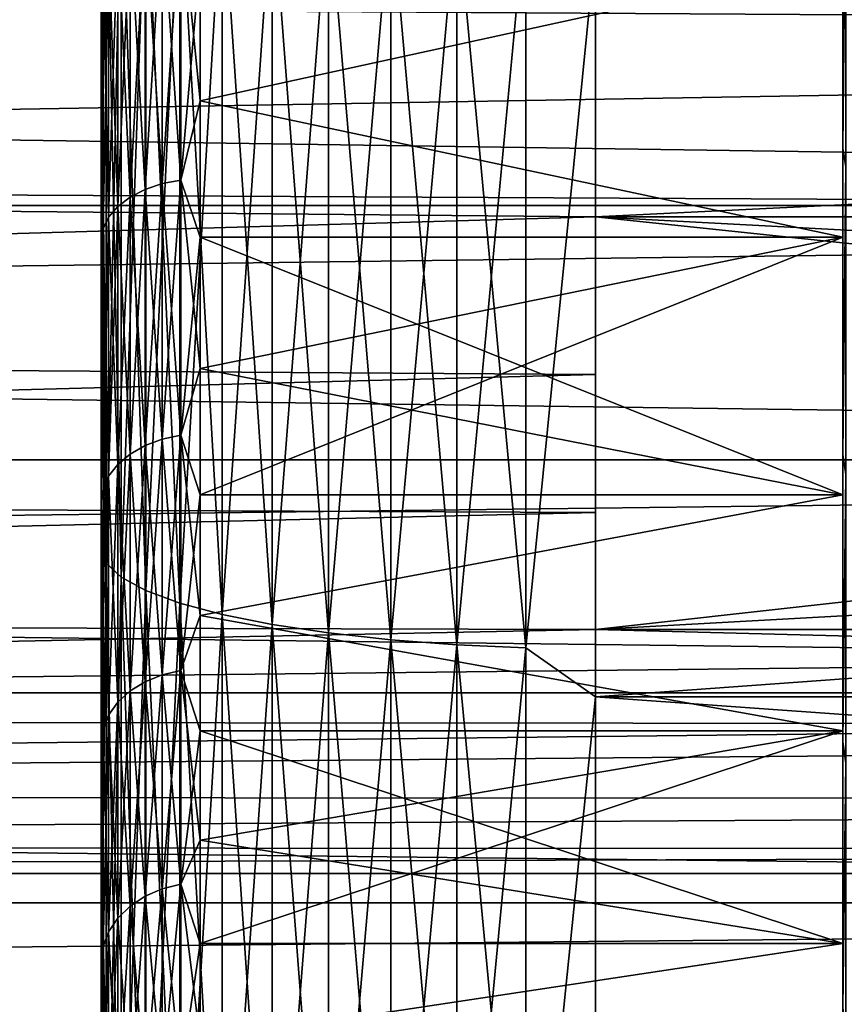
# Model space of a CAD drawing. Header units: metres. Extents: x -17 to 65, y -30 to 30.
# Tile 277 of 413: x 42.8 to 44.5, y -6.8 to -4.8. Entities that reach past the tile are written whole.
import ezdxf

# ---------------------------------------------------------------- set-up
doc = ezdxf.new("R2010")
doc.units = ezdxf.units.M
doc.layers.add('solid_508461', color=7, linetype='CONTINUOUS')

msp = doc.modelspace()

# ---------------------------------------------------------------- linework, layer by layer
at = {"layer": 'solid_508461'}
for points in [[(44.5, -4.373082, 8.094205), (44.5, -5.026773, 7.705292), (44.5, -4.646021, 6.635094)], [(44.505764, -4.406572, 8.142632), (44.5, -5.026773, 7.705292), (44.5, -4.373082, 8.094205)], [(44.5, -5.026778, -7.70529), (44.5, -4.373085, -8.094203), (44.5, -4.646021, -6.635094)], [(44.505764, -4.406572, -8.142632), (44.5, -4.373085, -8.094203), (44.5, -5.026778, -7.70529)], [(51.500004, -4.799431, -4.383544), (51.500004, -4.396969, -4.787135), (35, -4.698118, -4.491951)], [(51.500004, -4.39697, 4.787135), (51.500004, -4.799431, 4.383544), (35, -4.698118, 4.491951)], [(43.010178, -4.412956, 28.806255), (43, -4.53471, 28.643259), (43, -5.282928, 28.514744)], [(43.010178, -5.866305, 28.545771), (43.010178, -4.412956, 28.806255), (43, -5.282928, 28.514744)], [(43.010178, -4.412956, -28.806255), (43.010178, -5.866305, -28.545771), (43, -4.534701, -28.643259)], [(43.040546, -4.434088, 28.944201), (43.010178, -4.412956, 28.806255), (43.010178, -5.866305, 28.545771)], [(43.040546, -5.894397, -28.682468), (43.010178, -5.866305, -28.545771), (43.010178, -4.412956, -28.806255)], [(43.040546, -4.434088, -28.944201), (43.040546, -5.894397, -28.682468), (43.010178, -4.412956, -28.806255)], [(44.505764, -4.406572, -8.142632), (44.5, -5.026778, -7.70529), (44.505764, -5.063934, -7.750928)], [(44.505764, -5.063934, 7.750928), (44.5, -5.026773, 7.705292), (44.505764, -4.406572, 8.142632)], [(43.040546, -5.894397, 28.682468), (43.040546, -4.434088, 28.944201), (43.010178, -5.866305, 28.545771)], [(43.090488, -4.45435, 29.076464), (43.040546, -4.434088, 28.944201), (43.040546, -5.894397, 28.682468)], [(43.090488, -5.921332, -28.813534), (43.040546, -5.894397, -28.682468), (43.040546, -4.434088, -28.944201)], [(43.090488, -4.45435, -29.076464), (43.090488, -5.921332, -28.813534), (43.040546, -4.434088, -28.944201)], [(43.090488, -5.921332, 28.813534), (43.090488, -4.45435, 29.076464), (43.040546, -5.894397, 28.682468)], [(43.158978, -4.473328, 29.200344), (43.090488, -4.45435, 29.076464), (43.090488, -5.921332, 28.813534)], [(43.158978, -5.94656, -28.936295), (43.090488, -5.921332, -28.813534), (43.090488, -4.45435, -29.076464)], [(43.158978, -4.473328, -29.200344), (43.158978, -5.94656, -28.936295), (43.090488, -4.45435, -29.076464)], [(43.158978, -5.94656, 28.936295), (43.158978, -4.473328, 29.200344), (43.090488, -5.921332, 28.813534)], [(43.244625, -4.490635, 29.313316), (43.158978, -4.473328, 29.200344), (43.158978, -5.94656, 28.936295)], [(43.244625, -5.969566, -29.048246), (43.158978, -5.94656, -28.936295), (43.158978, -4.473328, -29.200344)], [(43.244625, -4.490635, -29.313316), (43.244625, -5.969566, -29.048246), (43.158978, -4.473328, -29.200344)], [(43.244625, -5.969566, 29.048246), (43.244625, -4.490635, 29.313316), (43.158978, -5.94656, 28.936295)], [(43.34568, -4.505918, 29.413078), (43.244625, -4.490635, 29.313316), (43.244625, -5.969566, 29.048246)], [(43.34568, -5.989882, -29.147106), (43.244625, -5.969566, -29.048246), (43.244625, -4.490635, -29.313316)], [(43.34568, -4.505918, -29.413078), (43.34568, -5.989882, -29.147106), (43.244625, -4.490635, -29.313316)], [(43.34568, -5.989882, 29.147106), (43.34568, -4.505918, 29.413078), (43.244625, -5.969566, 29.048246)], [(43.460079, -4.518865, 29.497591), (43.34568, -4.505918, 29.413078), (43.34568, -5.989882, 29.147106)], [(43.460079, -6.007093, -29.230854), (43.34568, -5.989882, -29.147106), (43.34568, -4.505918, -29.413078)], [(43.460079, -4.518865, -29.497591), (43.460079, -6.007093, -29.230854), (43.34568, -4.505918, -29.413078)], [(43.460079, -6.007093, 29.230854), (43.460079, -4.518865, 29.497591), (43.34568, -5.989882, 29.147106)], [(43.585495, -4.529212, 29.565134), (43.460079, -4.518865, 29.497591), (43.460079, -6.007093, 29.230854)], [(43.585495, -6.020848, -29.297787), (43.460079, -6.007093, -29.230854), (43.460079, -4.518865, -29.497591)], [(43.585495, -4.529212, -29.565134), (43.585495, -6.020848, -29.297787), (43.460079, -4.518865, -29.497591)], [(43, -4.642326, -6.880318), (43, -4.534701, -28.643259), (43, -5.28292, -28.514746)], [(43.010178, -5.866305, -28.545771), (43, -5.28292, -28.514746), (43, -4.534701, -28.643259)], [(43, -5.20964, 6.461394), (43, -5.282928, 28.514744), (43, -4.53471, 28.643259)], [(43, -4.642323, 6.88032), (43, -5.20964, 6.461394), (43, -4.53471, 28.643259)], [(43.123428, -4.544329, 6.723554), (43.16098, -4.537948, 6.714112), (43.16098, -5.090996, 6.305079)], [(43.123428, -5.098155, -6.313946), (43.16098, -5.090996, -6.305079), (43.16098, -4.537948, -6.714112)], [(43.123428, -4.544329, -6.723554), (43.123428, -5.098155, -6.313946), (43.16098, -4.537948, -6.714112)], [(43.16098, -4.537948, 6.714112), (43.200001, -4.645968, 6.635132), (43.200001, -4.930967, 6.426163)], [(43.16098, -5.090996, 6.305079), (43.16098, -4.537948, 6.714112), (43.200001, -4.930967, 6.426163)], [(43.16098, -4.537948, -6.714112), (43.16098, -5.090996, -6.305079), (43.200001, -4.645969, -6.635132)], [(43.585495, -6.020848, 29.297787), (43.585495, -4.529212, 29.565134), (43.460079, -6.007093, 29.230854)], [(43.719364, -4.536748, 29.614326), (43.585495, -4.529212, 29.565134), (43.585495, -6.020848, 29.297787)], [(43.719364, -6.030866, -29.346535), (43.585495, -6.020848, -29.297787), (43.585495, -4.529212, -29.565134)], [(43.719364, -4.536748, -29.614326), (43.719364, -6.030866, -29.346535), (43.585495, -4.529212, -29.565134)], [(43.719364, -6.030866, 29.346535), (43.719364, -4.536748, 29.614326), (43.585495, -6.020848, 29.297787)], [(43.858959, -4.541319, 29.644169), (43.719364, -4.536748, 29.614326), (43.719364, -6.030866, 29.346535)], [(43.858959, -6.036943, -29.376106), (43.719364, -6.030866, -29.346535), (43.719364, -4.536748, -29.614326)], [(43.858959, -4.541319, -29.644169), (43.858959, -6.036943, -29.376106), (43.719364, -4.536748, -29.614326)], [(43.058495, -4.568645, 6.75953), (43.088821, -4.554695, 6.73889), (43.088821, -5.109784, 6.328348)], [(43.058495, -5.125434, -6.347731), (43.088821, -5.109784, -6.328348), (43.088821, -4.554695, -6.73889)], [(43.058495, -4.568645, -6.75953), (43.058495, -5.125434, -6.347731), (43.088821, -4.554695, -6.73889)], [(43.088821, -4.554695, 6.73889), (43.123428, -4.544329, 6.723554), (43.123428, -5.098155, 6.313946)], [(43.088821, -5.109784, -6.328348), (43.123428, -5.098155, -6.313946), (43.123428, -4.544329, -6.723554)], [(43.088821, -4.554695, -6.73889), (43.088821, -5.109784, -6.328348), (43.123428, -4.544329, -6.723554)], [(43.088821, -5.109784, 6.328348), (43.088821, -4.554695, 6.73889), (43.123428, -5.098155, 6.313946)], [(43.123428, -5.098155, 6.313946), (43.123428, -4.544329, 6.723554), (43.16098, -5.090996, 6.305079)], [(43.858959, -6.036943, 29.376106), (43.858959, -4.541319, 29.644169), (43.719364, -6.030866, 29.346535)], [(43.858959, -4.541319, -29.644169), (44, -4.616718, -29.642637), (43.858959, -6.036943, -29.376106)], [(43.858959, -6.036943, 29.376106), (44, -4.616718, 29.642637), (43.858959, -4.541319, 29.644169)], [(43.033619, -4.585643, 6.784679), (43.058495, -4.568645, 6.75953), (43.058495, -5.125434, 6.347731)], [(43.033619, -5.144504, -6.371348), (43.058495, -5.125434, -6.347731), (43.058495, -4.568645, -6.75953)], [(43.033619, -4.585643, -6.784679), (43.033619, -5.144504, -6.371348), (43.058495, -4.568645, -6.75953)], [(43.058495, -5.125434, 6.347731), (43.058495, -4.568645, 6.75953), (43.088821, -5.109784, 6.328348)], [(52, -4.588636, 6.553198), (13.5, -4.588628, 6.553205), (13.5, -5.142282, 6.128369)], [(52, -5.142322, -6.128341), (13.5, -5.142282, -6.128369), (13.5, -4.588628, -6.553205)], [(52, -4.588636, -6.553198), (52, -5.142322, -6.128341), (13.5, -4.588628, -6.553205)], [(52, -5.142322, 6.128341), (52, -4.588636, 6.553198), (13.5, -5.142282, 6.128369)], [(43.015148, -4.605034, 6.813369), (43.033619, -4.585643, 6.784679), (43.033619, -5.144504, 6.371348)], [(43.015148, -5.166258, -6.39829), (43.033619, -5.144504, -6.371348), (43.033619, -4.585643, -6.784679)], [(43.015148, -4.605034, -6.813369), (43.015148, -5.166258, -6.39829), (43.033619, -4.585643, -6.784679)], [(43.033619, -5.144504, 6.371348), (43.033619, -4.585643, 6.784679), (43.058495, -5.125434, 6.347731)], [(43.003796, -4.626071, 6.844495), (43.015148, -4.605034, 6.813369), (43.015148, -5.166258, 6.39829)], [(43.003796, -5.189859, -6.427519), (43.015148, -5.166258, -6.39829), (43.015148, -4.605034, -6.813369)], [(43.003796, -4.626071, -6.844495), (43.003796, -5.189859, -6.427519), (43.015148, -4.605034, -6.813369)], [(43.015148, -5.166258, 6.39829), (43.015148, -4.605034, 6.813369), (43.033619, -5.144504, 6.371348)], [(43.858959, -6.036943, -29.376106), (44, -4.616718, -29.642637), (44, -6.136563, -29.365671)], [(43.858959, -6.036943, 29.376106), (44, -6.136563, 29.365671), (44, -4.616718, 29.642637)], [(44, -4.616718, -29.642637), (65, -4.616772, -29.642624), (65, -6.136523, -29.365679)], [(44, -6.136563, -29.365671), (44, -4.616718, -29.642637), (65, -6.136523, -29.365679)], [(44, -4.616718, 29.642637), (44, -6.136563, 29.365671), (65, -4.616772, 29.642624)], [(44, -6.136563, 29.365671), (65, -6.136523, 29.365679), (65, -4.616772, 29.642624)], [(43.003796, -4.626071, -6.844495), (43, -4.642326, -6.880318), (43, -5.209643, -6.461391)], [(43.003796, -4.626071, -6.844495), (43, -5.209643, -6.461391), (43.003796, -5.189859, -6.427519)], [(43.003796, -4.626071, 6.844495), (43, -5.20964, 6.461394), (43, -4.642323, 6.88032)], [(43.003796, -5.189859, 6.427519), (43, -5.20964, 6.461394), (43.003796, -4.626071, 6.844495)], [(43.003796, -5.189859, 6.427519), (43.003796, -4.626071, 6.844495), (43.015148, -5.166258, 6.39829)], [(43, -5.209643, -6.461391), (43, -4.642326, -6.880318), (43, -5.28292, -28.514746)], [(43.16098, -5.090996, -6.305079), (43.200001, -4.930967, -6.426163), (43.200001, -4.645969, -6.635132)], [(43.200001, -4.930967, 6.426163), (43.200001, -4.645968, 6.635132), (44.5, -4.646021, 6.635094)], [(43.200001, -4.645969, -6.635132), (43.200001, -4.930967, -6.426163), (44.5, -4.646021, -6.635094)], [(43.200001, -4.930967, -6.426163), (44.5, -5.206518, -6.205014), (44.5, -4.646021, -6.635094)], [(43.200001, -4.930967, 6.426163), (44.5, -4.646021, 6.635094), (44.5, -5.206518, 6.205014)], [(44.5, -5.026778, -7.70529), (44.5, -4.646021, -6.635094), (44.5, -5.206518, -6.205014)], [(44.5, -5.026773, 7.705292), (44.5, -5.206518, 6.205014), (44.5, -4.646021, 6.635094)], [(51.500004, -4.799431, -4.383544), (35, -4.698118, -4.491951), (35, -5.081998, -4.052567)], [(51.500004, -4.799431, 4.383544), (35, -5.081998, 4.052567), (35, -4.698118, 4.491951)], [(44, -5.165063, -3.946152), (51.500004, -4.799431, -4.383544), (35, -5.081998, -4.052567)], [(51.500004, -4.799431, 4.383544), (51.500004, -5.165063, 3.946152), (35, -5.081998, 4.052567)], [(44, -5.165063, -3.946152), (51.500004, -5.165063, -3.946152), (51.500004, -4.799431, -4.383544)], [(43.16098, -5.090996, 6.305079), (43.200001, -4.930967, 6.426163), (43.200001, -5.206579, 6.20496)], [(43.16098, -5.090996, -6.305079), (43.200001, -5.206579, -6.20496), (43.200001, -4.930967, -6.426163)], [(43.200001, -4.930967, -6.426163), (43.200001, -5.206579, -6.20496), (44.5, -5.206518, -6.205014)], [(43.200001, -5.206579, 6.20496), (43.200001, -4.930967, 6.426163), (44.5, -5.206518, 6.205014)], [(44.5, -5.026773, 7.705292), (44.5, -5.64643, 7.263455), (44.5, -5.206518, 6.205014)], [(44.505764, -5.063934, 7.750928), (44.5, -5.64643, 7.263455), (44.5, -5.026773, 7.705292)], [(44.5, -5.646435, -7.263451), (44.5, -5.026778, -7.70529), (44.5, -5.206518, -6.205014)], [(44.505764, -5.063934, -7.750928), (44.5, -5.026778, -7.70529), (44.5, -5.646435, -7.263451)], [(44.505764, -5.063934, -7.750928), (44.5, -5.646435, -7.263451), (44.505764, -5.686705, -7.306279)], [(44.505764, -5.686705, 7.306279), (44.5, -5.64643, 7.263455), (44.505764, -5.063934, 7.750928)], [(44, -5.165063, -3.946152), (35, -5.081998, -4.052567), (35, -5.424651, -3.580933)], [(44, -5.165063, 3.946152), (35, -5.424651, 3.580933), (35, -5.081998, 4.052567)], [(51.500004, -5.165063, 3.946152), (44, -5.165063, 3.946152), (35, -5.081998, 4.052567)], [(43.088821, -5.109784, 6.328348), (43.123428, -5.098155, 6.313946), (43.123428, -5.615249, 5.858846)], [(43.088821, -5.628057, -5.87221), (43.123428, -5.615249, -5.858846), (43.123428, -5.098155, -6.313946)], [(43.088821, -5.109784, -6.328348), (43.088821, -5.628057, -5.87221), (43.123428, -5.098155, -6.313946)], [(43.123428, -5.098155, 6.313946), (43.16098, -5.090996, 6.305079), (43.16098, -5.607364, 5.850619)], [(43.123428, -5.615249, -5.858846), (43.16098, -5.607364, -5.850619), (43.16098, -5.090996, -6.305079)], [(43.123428, -5.098155, -6.313946), (43.123428, -5.615249, -5.858846), (43.16098, -5.090996, -6.305079)], [(43.123428, -5.615249, 5.858846), (43.123428, -5.098155, 6.313946), (43.16098, -5.607364, 5.850619)], [(43.16098, -5.090996, 6.305079), (43.200001, -5.206579, 6.20496), (43.200001, -5.47228, 5.971947)], [(43.16098, -5.607364, 5.850619), (43.16098, -5.090996, 6.305079), (43.200001, -5.47228, 5.971947)], [(43.16098, -5.090996, -6.305079), (43.16098, -5.607364, -5.850619), (43.200001, -5.206579, -6.20496)], [(43.058495, -5.125434, 6.347731), (43.088821, -5.109784, 6.328348), (43.088821, -5.628057, 5.87221)], [(43.058495, -5.645295, -5.890196), (43.088821, -5.628057, -5.87221), (43.088821, -5.109784, -6.328348)], [(43.058495, -5.125434, -6.347731), (43.058495, -5.645295, -5.890196), (43.088821, -5.109784, -6.328348)], [(43.088821, -5.628057, 5.87221), (43.088821, -5.109784, 6.328348), (43.123428, -5.615249, 5.858846)], [(43.033619, -5.144504, 6.371348), (43.058495, -5.125434, 6.347731), (43.058495, -5.645295, 5.890196)], [(43.033619, -5.666299, -5.91211), (43.058495, -5.645295, -5.890196), (43.058495, -5.125434, -6.347731)], [(43.033619, -5.144504, -6.371348), (43.033619, -5.666299, -5.91211), (43.058495, -5.125434, -6.347731)], [(43.058495, -5.645295, 5.890196), (43.058495, -5.125434, 6.347731), (43.088821, -5.628057, 5.87221)], [(52, -5.142322, 6.128341), (13.5, -5.142282, 6.128369), (13.5, -5.656874, 5.656833)], [(52, -5.656885, -5.656818), (13.5, -5.656874, -5.656833), (13.5, -5.142282, -6.128369)], [(52, -5.142322, -6.128341), (52, -5.656885, -5.656818), (13.5, -5.142282, -6.128369)], [(52, -5.656885, 5.656818), (52, -5.142322, 6.128341), (13.5, -5.656874, 5.656833)], [(43.015148, -5.166258, 6.39829), (43.033619, -5.144504, 6.371348), (43.033619, -5.666299, 5.91211)], [(43.015148, -5.690259, -5.93711), (43.033619, -5.666299, -5.91211), (43.033619, -5.144504, -6.371348)], [(43.015148, -5.166258, -6.39829), (43.015148, -5.690259, -5.93711), (43.033619, -5.144504, -6.371348)], [(43.033619, -5.666299, 5.91211), (43.033619, -5.144504, 6.371348), (43.058495, -5.645295, 5.890196)], [(44, -5.484465, -3.488641), (44, -5.165063, -3.946152), (35, -5.424651, -3.580933)], [(44, -5.165063, 3.946152), (44, -5.484465, 3.488641), (35, -5.424651, 3.580933)], [(43.003796, -5.189859, 6.427519), (43.015148, -5.166258, 6.39829), (43.015148, -5.690259, 5.93711)], [(43.003796, -5.716254, -5.964233), (43.015148, -5.690259, -5.93711), (43.015148, -5.166258, -6.39829)], [(43.003796, -5.189859, -6.427519), (43.003796, -5.716254, -5.964233), (43.015148, -5.166258, -6.39829)], [(43.015148, -5.690259, 5.93711), (43.015148, -5.166258, 6.39829), (43.033619, -5.666299, 5.91211)], [(51.695812, -5.573995, -3.710056), (51.500004, -5.165063, -3.946152), (44, -5.165063, -3.946152)], [(44, -6, -3.464102), (44, -5.165063, -3.946152), (44, -5.484465, -3.488641)], [(51.695812, -5.573995, -3.710056), (44, -5.165063, -3.946152), (51.928207, -6, -3.464102)], [(44, -6, -3.464102), (51.928207, -6, -3.464102), (44, -5.165063, -3.946152)], [(44, -6, 3.464102), (44, -5.484465, 3.488641), (44, -5.165063, 3.946152)], [(44, -6, 3.464102), (44, -5.165063, 3.946152), (51.500004, -5.165063, 3.946152)], [(44, -6, 3.464102), (51.500004, -5.165063, 3.946152), (51.696056, -5.574466, 3.709784)], [(43.003796, -5.189859, -6.427519), (43, -5.209643, -6.461391), (43, -5.739317, -5.995852)], [(43.003796, -5.189859, -6.427519), (43, -5.739317, -5.995852), (43.003796, -5.716254, -5.964233)], [(43.003796, -5.189859, 6.427519), (43, -5.739313, 5.995855), (43, -5.20964, 6.461394)], [(43.003796, -5.716254, 5.964233), (43, -5.739313, 5.995855), (43.003796, -5.189859, 6.427519)], [(43.003796, -5.716254, 5.964233), (43.003796, -5.189859, 6.427519), (43.015148, -5.690259, 5.93711)], [(43, -5.20964, 6.461394), (43, -5.739313, 5.995855), (43, -5.282928, 28.514744)], [(43, -5.739317, -5.995852), (43, -5.209643, -6.461391), (43, -5.28292, -28.514746)], [(43.16098, -5.607364, -5.850619), (43.200001, -5.47228, -5.971947), (43.200001, -5.206579, -6.20496)], [(43.200001, -5.727564, -5.727566), (44.5, -5.727618, -5.727513), (44.5, -5.206518, -6.205014)], [(43.200001, -5.47228, -5.971947), (43.200001, -5.727564, -5.727566), (44.5, -5.206518, -6.205014)], [(43.200001, -5.206579, -6.20496), (43.200001, -5.47228, -5.971947), (44.5, -5.206518, -6.205014)], [(43.200001, -5.206579, 6.20496), (44.5, -5.206518, 6.205014), (44.5, -5.727618, 5.727513)], [(43.200001, -5.47228, 5.971947), (43.200001, -5.206579, 6.20496), (44.5, -5.727618, 5.727513)], [(44.5, -5.646435, -7.263451), (44.5, -5.206518, -6.205014), (44.5, -5.727618, -5.727513)], [(44.5, -5.64643, 7.263455), (44.5, -5.727618, 5.727513), (44.5, -5.206518, 6.205014)], [(43, -5.739317, -5.995852), (43, -5.28292, -28.514746), (43, -6.027556, -28.36668)], [(43.010178, -5.866305, -28.545771), (43, -6.027556, -28.36668), (43, -5.28292, -28.514746)], [(43, -5.739313, 5.995855), (43, -6.027565, 28.366678), (43, -5.282928, 28.514744)], [(43.010178, -5.866305, 28.545771), (43, -5.282928, 28.514744), (43, -6.027565, 28.366678)], [(44, -5.484465, -3.488641), (35, -5.424651, -3.580933), (35, -5.723945, -3.080003)], [(44, -5.484465, 3.488641), (35, -5.723945, 3.080003), (35, -5.424651, 3.580933)], [(43.16098, -5.607364, 5.850619), (43.200001, -5.47228, 5.971947), (43.200001, -5.727564, 5.727566)], [(43.16098, -5.607364, -5.850619), (43.200001, -5.727564, -5.727566), (43.200001, -5.47228, -5.971947)], [(43.200001, -5.727564, 5.727566), (43.200001, -5.47228, 5.971947), (44.5, -5.727618, 5.727513)], [(44, -5.763484, -3.005366), (44, -5.484465, -3.488641), (35, -5.723945, -3.080003)], [(44, -5.484465, 3.488641), (44, -5.763484, 3.005366), (35, -5.723945, 3.080003)], [(44, -6, -3.464102), (44, -5.484465, -3.488641), (44, -5.763484, -3.005366)], [(44, -6, 3.464102), (44, -5.763484, 3.005366), (44, -5.484465, 3.488641)], [(44, -6, 3.464102), (51.696056, -5.574466, 3.709784), (51.928207, -6, 3.464102)], [(43.088821, -5.628057, 5.87221), (43.123428, -5.615249, 5.858846), (43.123428, -6.091885, 5.361533)], [(43.088821, -6.105781, -5.373763), (43.123428, -6.091885, -5.361533), (43.123428, -5.615249, -5.858846)], [(43.088821, -5.628057, -5.87221), (43.088821, -6.105781, -5.373763), (43.123428, -5.615249, -5.858846)], [(43.123428, -5.615249, 5.858846), (43.16098, -5.607364, 5.850619), (43.16098, -6.083331, 5.354004)], [(43.123428, -6.091885, -5.361533), (43.16098, -6.083331, -5.354004), (43.16098, -5.607364, -5.850619)], [(43.123428, -5.615249, -5.858846), (43.123428, -6.091885, -5.361533), (43.16098, -5.607364, -5.850619)], [(43.123428, -6.091885, 5.361533), (43.123428, -5.615249, 5.858846), (43.16098, -6.083331, 5.354004)], [(43.16098, -5.607364, 5.850619), (43.200001, -5.727564, 5.727566), (43.200001, -5.971946, 5.472281)], [(43.16098, -6.083331, 5.354004), (43.16098, -5.607364, 5.850619), (43.200001, -5.971946, 5.472281)], [(43.16098, -5.607364, -5.850619), (43.16098, -6.083331, -5.354004), (43.200001, -5.727564, -5.727566)], [(43.058495, -5.645295, 5.890196), (43.088821, -5.628057, 5.87221), (43.088821, -6.105781, 5.373763)], [(43.058495, -6.124482, -5.390222), (43.088821, -6.105781, -5.373763), (43.088821, -5.628057, -5.87221)], [(43.058495, -5.645295, -5.890196), (43.058495, -6.124482, -5.390222), (43.088821, -5.628057, -5.87221)], [(43.088821, -6.105781, 5.373763), (43.088821, -5.628057, 5.87221), (43.123428, -6.091885, 5.361533)], [(43.033619, -5.666299, 5.91211), (43.058495, -5.645295, 5.890196), (43.058495, -6.124482, 5.390222)], [(43.033619, -6.147268, -5.410276), (43.058495, -6.124482, -5.390222), (43.058495, -5.645295, -5.890196)], [(43.033619, -5.666299, -5.91211), (43.033619, -6.147268, -5.410276), (43.058495, -5.645295, -5.890196)], [(43.058495, -6.124482, 5.390222), (43.058495, -5.645295, 5.890196), (43.088821, -6.105781, 5.373763)], [(44.5, -5.64643, 7.263455), (44.5, -6.227385, 6.771978), (44.5, -5.727618, 5.727513)], [(44.505764, -5.686705, 7.306279), (44.5, -6.227385, 6.771978), (44.5, -5.64643, 7.263455)], [(44.5, -5.646435, -7.263451), (44.5, -5.727618, -5.727513), (44.5, -6.204916, -5.206633)], [(44.5, -6.227389, -6.771974), (44.5, -5.646435, -7.263451), (44.5, -6.204916, -5.206633)], [(44.505764, -5.686705, -7.306279), (44.5, -5.646435, -7.263451), (44.5, -6.227389, -6.771974)], [(52, -5.656885, 5.656818), (13.5, -5.656874, 5.656833), (13.5, -6.128336, 5.142323)], [(52, -6.128373, -5.142281), (13.5, -6.128336, -5.142323), (13.5, -5.656874, -5.656833)], [(52, -5.656885, -5.656818), (52, -6.128373, -5.142281), (13.5, -5.656874, -5.656833)], [(52, -6.128373, 5.142281), (52, -5.656885, 5.656818), (13.5, -6.128336, 5.142323)], [(43.015148, -5.690259, 5.93711), (43.033619, -5.666299, 5.91211), (43.033619, -6.147268, 5.410276)], [(43.015148, -6.173263, -5.433154), (43.033619, -6.147268, -5.410276), (43.033619, -5.666299, -5.91211)], [(43.015148, -5.690259, -5.93711), (43.015148, -6.173263, -5.433154), (43.033619, -5.666299, -5.91211)], [(43.033619, -6.147268, 5.410276), (43.033619, -5.666299, 5.91211), (43.058495, -6.124482, 5.390222)], [(43.003796, -5.716254, 5.964233), (43.015148, -5.690259, 5.93711), (43.015148, -6.173263, 5.433154)], [(43.003796, -6.201464, -5.457974), (43.015148, -6.173263, -5.433154), (43.015148, -5.690259, -5.93711)], [(43.003796, -5.716254, -5.964233), (43.003796, -6.201464, -5.457974), (43.015148, -5.690259, -5.93711)], [(43.015148, -6.173263, 5.433154), (43.015148, -5.690259, 5.93711), (43.033619, -6.147268, 5.410276)], [(44.505764, -5.686705, -7.306279), (44.5, -6.227389, -6.771974), (44.505764, -6.27063, -6.81172)], [(44.505764, -6.27063, 6.81172), (44.5, -6.227385, 6.771978), (44.505764, -5.686705, 7.306279)], [(43.003796, -5.716254, -5.964233), (43, -5.739317, -5.995852), (43, -6.22751, -5.487083)], [(43.003796, -5.716254, -5.964233), (43, -6.22751, -5.487083), (43.003796, -6.201464, -5.457974)], [(43.003796, -5.716254, 5.964233), (43, -6.227508, 5.487087), (43, -5.739313, 5.995855)], [(43.003796, -6.201464, 5.457974), (43, -6.227508, 5.487087), (43.003796, -5.716254, 5.964233)], [(43.003796, -6.201464, 5.457974), (43.003796, -5.716254, 5.964233), (43.015148, -6.173263, 5.433154)], [(44, -5.763484, -3.005366), (35, -5.723945, -3.080003), (35, -5.97686, -2.554819)], [(44, -5.763484, 3.005366), (35, -5.97686, 2.554819), (35, -5.723945, 3.080003)], [(43.16098, -6.083331, -5.354004), (43.200001, -5.971946, -5.472281), (43.200001, -5.727564, -5.727566)], [(43.200001, -5.727564, -5.727566), (43.200001, -5.971946, -5.472281), (44.5, -5.727618, -5.727513)], [(43.200001, -5.971946, 5.472281), (43.200001, -5.727564, 5.727566), (44.5, -5.727618, 5.727513)], [(43.200001, -5.971946, -5.472281), (44.5, -6.204916, -5.206633), (44.5, -5.727618, -5.727513)], [(43.200001, -5.971946, 5.472281), (44.5, -5.727618, 5.727513), (44.5, -6.204916, 5.206633)], [(44.5, -6.227385, 6.771978), (44.5, -6.204916, 5.206633), (44.5, -5.727618, 5.727513)], [(43, -5.739313, 5.995855), (43, -6.227508, 5.487087), (43, -6.027565, 28.366678)], [(43, -6.22751, -5.487083), (43, -5.739317, -5.995852), (43, -6.027556, -28.36668)], [(44, -6, -2.5), (44, -5.763484, -3.005366), (35, -5.97686, -2.554819)], [(44, -5.763484, 3.005366), (44, -6, 2.5), (35, -5.97686, 2.554819)], [(44, -6, -3.464102), (44, -5.763484, -3.005366), (44, -6, -2.5)], [(44, -6, 3.464102), (44, -6, 2.5), (44, -5.763484, 3.005366)], [(43.010178, -5.866305, 28.545771), (43, -6.027565, 28.366678), (43, -6.768013, 28.199183)], [(43.010178, -7.304595, 28.212008), (43.010178, -5.866305, 28.545771), (43, -6.768013, 28.199183)], [(43.010178, -5.866305, -28.545771), (43.010178, -7.304595, -28.212008), (43, -6.027556, -28.36668)], [(43.040546, -5.894397, 28.682468), (43.010178, -5.866305, 28.545771), (43.010178, -7.304595, 28.212008)], [(43.040546, -7.339575, -28.347109), (43.010178, -7.304595, -28.212008), (43.010178, -5.866305, -28.545771)], [(43.040546, -5.894397, -28.682468), (43.040546, -7.339575, -28.347109), (43.010178, -5.866305, -28.545771)], [(43.040546, -7.339575, 28.347109), (43.040546, -5.894397, 28.682468), (43.010178, -7.304595, 28.212008)], [(43.090488, -5.921332, 28.813534), (43.040546, -5.894397, 28.682468), (43.040546, -7.339575, 28.347109)], [(43.090488, -7.373113, -28.476643), (43.040546, -7.339575, -28.347109), (43.040546, -5.894397, -28.682468)], [(43.090488, -5.921332, -28.813534), (43.090488, -7.373113, -28.476643), (43.040546, -5.894397, -28.682468)], [(43.090488, -7.373113, 28.476643), (43.090488, -5.921332, 28.813534), (43.040546, -7.339575, 28.347109)], [(43.158978, -5.94656, 28.936295), (43.090488, -5.921332, 28.813534), (43.090488, -7.373113, 28.476643)], [(43.158978, -7.404527, -28.597967), (43.090488, -7.373113, -28.476643), (43.090488, -5.921332, -28.813534)], [(43.158978, -5.94656, -28.936295), (43.158978, -7.404527, -28.597967), (43.090488, -5.921332, -28.813534)], [(43.158978, -7.404527, 28.597967), (43.158978, -5.94656, 28.936295), (43.090488, -7.373113, 28.476643)], [(43.244625, -5.969566, 29.048246), (43.158978, -5.94656, 28.936295), (43.158978, -7.404527, 28.597967)], [(43.244625, -7.433174, -28.708611), (43.158978, -7.404527, -28.597967), (43.158978, -5.94656, -28.936295)], [(43.244625, -5.969566, -29.048246), (43.244625, -7.433174, -28.708611), (43.158978, -5.94656, -28.936295)], [(43.244625, -7.433174, 28.708611), (43.244625, -5.969566, 29.048246), (43.158978, -7.404527, 28.597967)], [(43.16098, -6.083331, 5.354004), (43.200001, -5.971946, 5.472281), (43.200001, -6.204959, 5.20658)], [(43.16098, -6.083331, -5.354004), (43.200001, -6.204959, -5.20658), (43.200001, -5.971946, -5.472281)], [(43.200001, -5.971946, -5.472281), (43.200001, -6.204959, -5.20658), (44.5, -6.204916, -5.206633)], [(43.200001, -6.204959, 5.20658), (43.200001, -5.971946, 5.472281), (44.5, -6.204916, 5.206633)], [(43.34568, -5.989882, 29.147106), (43.244625, -5.969566, 29.048246), (43.244625, -7.433174, 28.708611)], [(43.34568, -7.458471, -28.806313), (43.244625, -7.433174, -28.708611), (43.244625, -5.969566, -29.048246)], [(43.34568, -5.989882, -29.147106), (43.34568, -7.458471, -28.806313), (43.244625, -5.969566, -29.048246)], [(44, -6, -2.5), (35, -5.97686, -2.554819), (35, -6.181903, -2.008491)], [(44, -6, 2.5), (35, -6.181903, 2.008491), (35, -5.97686, 2.554819)], [(43.34568, -7.458471, 28.806313), (43.34568, -5.989882, 29.147106), (43.244625, -7.433174, 28.708611)], [(43.460079, -6.007093, 29.230854), (43.34568, -5.989882, 29.147106), (43.34568, -7.458471, 28.806313)], [(43.460079, -7.479902, -28.889082), (43.34568, -7.458471, -28.806313), (43.34568, -5.989882, -29.147106)], [(43.460079, -6.007093, -29.230854), (43.460079, -7.479902, -28.889082), (43.34568, -5.989882, -29.147106)], [(51.500004, -6, -2.5), (44, -6, -2.5), (35, -6.181903, -2.008491)], [(51.500004, -6.195977, -1.964655), (51.500004, -6, -2.5), (35, -6.181903, -2.008491)], [(44, -6, 2.5), (51.500004, -6.195977, 1.964655), (35, -6.181903, 2.008491)], [(43.460079, -7.479902, 28.889082), (43.460079, -6.007093, 29.230854), (43.34568, -7.458471, 28.806313)], [(43.585495, -6.020848, 29.297787), (43.460079, -6.007093, 29.230854), (43.460079, -7.479902, 28.889082)], [(43.585495, -7.497029, -28.955233), (43.460079, -7.479902, -28.889082), (43.460079, -6.007093, -29.230854)], [(43.585495, -6.020848, -29.297787), (43.585495, -7.497029, -28.955233), (43.460079, -6.007093, -29.230854)], [(44, -6, -3.464102), (44, -6, -2.5), (51.500004, -6, -2.5)], [(44, -6, -3.464102), (51.500004, -6, -2.5), (51.696056, -6, -2.972737)], [(44, -6, 2.5), (51.500004, -6, 2.5), (51.500004, -6.195977, 1.964655)], [(51.695812, -6, 2.972193), (51.500004, -6, 2.5), (44, -6, 2.5)], [(51.695812, -6, 2.972193), (44, -6, 2.5), (51.928207, -6, 3.464102)], [(44, -6, 3.464102), (51.928207, -6, 3.464102), (44, -6, 2.5)], [(44, -6, -3.464102), (51.696056, -6, -2.972737), (51.928207, -6, -3.464102)], [(43, -6.22751, -5.487083), (43, -6.027556, -28.36668), (43, -6.768005, -28.199184)], [(43.010178, -7.304595, -28.212008), (43, -6.768005, -28.199184), (43, -6.027556, -28.36668)], [(43, -6.670694, 4.938809), (43, -6.768013, 28.199183), (43, -6.027565, 28.366678)], [(43, -6.227508, 5.487087), (43, -6.670694, 4.938809), (43, -6.027565, 28.366678)], [(43.585495, -7.497029, 28.955233), (43.585495, -6.020848, 29.297787), (43.460079, -7.479902, 28.889082)], [(43.719364, -6.030866, 29.346535), (43.585495, -6.020848, 29.297787), (43.585495, -7.497029, 28.955233)], [(43.719364, -7.509503, -29.00341), (43.585495, -7.497029, -28.955233), (43.585495, -6.020848, -29.297787)], [(43.719364, -6.030866, -29.346535), (43.719364, -7.509503, -29.00341), (43.585495, -6.020848, -29.297787)], [(43.719364, -7.509503, 29.00341), (43.719364, -6.030866, 29.346535), (43.585495, -7.497029, 28.955233)], [(43.858959, -6.036943, 29.376106), (43.719364, -6.030866, 29.346535), (43.719364, -7.509503, 29.00341)], [(43.858959, -7.51707, -29.032637), (43.719364, -7.509503, -29.00341), (43.719364, -6.030866, -29.346535)], [(43.858959, -6.036943, -29.376106), (43.858959, -7.51707, -29.032637), (43.719364, -6.030866, -29.346535)], [(43.858959, -7.51707, 29.032637), (43.858959, -6.036943, 29.376106), (43.719364, -7.509503, 29.00341)], [(43.858959, -6.036943, -29.376106), (44, -6.136563, -29.365671), (43.858959, -7.51707, -29.032637)], [(43.858959, -7.51707, 29.032637), (44, -6.136563, 29.365671), (43.858959, -6.036943, 29.376106)], [(43.088821, -6.105781, 5.373763), (43.123428, -6.091885, 5.361533), (43.123428, -6.524629, 4.825591)], [(43.088821, -6.539511, -4.836597), (43.123428, -6.524629, -4.825591), (43.123428, -6.091885, -5.361533)], [(43.088821, -6.105781, -5.373763), (43.088821, -6.539511, -4.836597), (43.123428, -6.091885, -5.361533)], [(43.123428, -6.091885, 5.361533), (43.16098, -6.083331, 5.354004), (43.16098, -6.515467, 4.818814)], [(43.123428, -6.524629, -4.825591), (43.16098, -6.515467, -4.818814), (43.16098, -6.083331, -5.354004)], [(43.123428, -6.091885, -5.361533), (43.123428, -6.524629, -4.825591), (43.16098, -6.083331, -5.354004)], [(43.123428, -6.524629, 4.825591), (43.123428, -6.091885, 5.361533), (43.16098, -6.515467, 4.818814)], [(43.16098, -6.083331, 5.354004), (43.200001, -6.204959, 5.20658), (43.200001, -6.426162, 4.930968)], [(43.16098, -6.515467, 4.818814), (43.16098, -6.083331, 5.354004), (43.200001, -6.426162, 4.930968)], [(43.16098, -6.083331, -5.354004), (43.16098, -6.515467, -4.818814), (43.200001, -6.204959, -5.20658)], [(43.058495, -6.124482, 5.390222), (43.088821, -6.105781, 5.373763), (43.088821, -6.539511, 4.836597)], [(43.058495, -6.559541, -4.851411), (43.088821, -6.539511, -4.836597), (43.088821, -6.105781, -5.373763)], [(43.058495, -6.124482, -5.390222), (43.058495, -6.559541, -4.851411), (43.088821, -6.105781, -5.373763)], [(43.088821, -6.539511, 4.836597), (43.088821, -6.105781, 5.373763), (43.123428, -6.524629, 4.825591)], [(52, -6.128373, 5.142281), (13.5, -6.128336, 5.142323), (13.5, -6.553222, 4.5886)], [(52, -6.553222, -4.58859), (13.5, -6.553222, -4.5886), (13.5, -6.128336, -5.142323)], [(52, -6.128373, -5.142281), (52, -6.553222, -4.58859), (13.5, -6.128336, -5.142323)], [(52, -6.553222, 4.58859), (52, -6.128373, 5.142281), (13.5, -6.553222, 4.5886)], [(43.033619, -6.147268, 5.410276), (43.058495, -6.124482, 5.390222), (43.058495, -6.559541, 4.851411)], [(43.033619, -6.583946, -4.869461), (43.058495, -6.559541, -4.851411), (43.058495, -6.124482, -5.390222)], [(43.033619, -6.147268, -5.410276), (43.033619, -6.583946, -4.869461), (43.058495, -6.124482, -5.390222)], [(43.058495, -6.559541, 4.851411), (43.058495, -6.124482, 5.390222), (43.088821, -6.539511, 4.836597)], [(43.015148, -6.173263, 5.433154), (43.033619, -6.147268, 5.410276), (43.033619, -6.583946, 4.869461)], [(43.015148, -6.611787, -4.890052), (43.033619, -6.583946, -4.869461), (43.033619, -6.147268, -5.410276)], [(43.015148, -6.173263, -5.433154), (43.015148, -6.611787, -4.890052), (43.033619, -6.147268, -5.410276)], [(43.033619, -6.583946, 4.869461), (43.033619, -6.147268, 5.410276), (43.058495, -6.559541, 4.851411)], [(43.858959, -7.51707, -29.032637), (44, -6.136563, -29.365671), (44, -7.640134, -29.010832)], [(43.858959, -7.51707, 29.032637), (44, -7.640134, 29.010832), (44, -6.136563, 29.365671)], [(44, -6.136563, -29.365671), (65, -6.136523, -29.365679), (65, -7.640128, -29.010834)], [(44, -7.640134, 29.010832), (65, -7.640128, 29.010834), (65, -6.136523, 29.365679)], [(44, -6.136563, 29.365671), (44, -7.640134, 29.010832), (65, -6.136523, 29.365679)], [(44, -7.640134, -29.010832), (44, -6.136563, -29.365671), (65, -7.640128, -29.010834)], [(43.003796, -6.201464, 5.457974), (43.015148, -6.173263, 5.433154), (43.015148, -6.611787, 4.890052)], [(43.003796, -6.641992, -4.912391), (43.015148, -6.611787, -4.890052), (43.015148, -6.173263, -5.433154)], [(43.003796, -6.201464, -5.457974), (43.003796, -6.641992, -4.912391), (43.015148, -6.173263, -5.433154)], [(43.015148, -6.611787, 4.890052), (43.015148, -6.173263, 5.433154), (43.033619, -6.583946, 4.869461)], [(51.500004, -6.195977, -1.964655), (35, -6.181903, -2.008491), (35, -6.336998, -1.446532)], [(51.500004, -6.195977, 1.964655), (35, -6.336998, 1.446532), (35, -6.181903, 2.008491)], [(51.500004, -6.344266, -1.414315), (51.500004, -6.195977, -1.964655), (35, -6.336998, -1.446532)], [(51.500004, -6.195977, 1.964655), (51.500004, -6.344266, 1.414315), (35, -6.336998, 1.446532)], [(43.003796, -6.201464, -5.457974), (43, -6.22751, -5.487083), (43, -6.670697, -4.938806)], [(43.003796, -6.201464, -5.457974), (43, -6.670697, -4.938806), (43.003796, -6.641992, -4.912391)], [(43.003796, -6.201464, 5.457974), (43, -6.670694, 4.938809), (43, -6.227508, 5.487087)], [(43.003796, -6.641992, 4.912391), (43, -6.670694, 4.938809), (43.003796, -6.201464, 5.457974)], [(43.003796, -6.641992, 4.912391), (43.003796, -6.201464, 5.457974), (43.015148, -6.611787, 4.890052)], [(43.16098, -6.515467, -4.818814), (43.200001, -6.426162, -4.930968), (43.200001, -6.204959, -5.20658)], [(43.200001, -6.635131, -4.64597), (44.5, -6.635185, -4.645896), (44.5, -6.204916, -5.206633)], [(43.200001, -6.426162, -4.930968), (43.200001, -6.635131, -4.64597), (44.5, -6.204916, -5.206633)], [(43.200001, -6.204959, -5.20658), (43.200001, -6.426162, -4.930968), (44.5, -6.204916, -5.206633)], [(43.200001, -6.204959, 5.20658), (44.5, -6.204916, 5.206633), (44.5, -6.635185, 4.645896)], [(43.200001, -6.426162, 4.930968), (43.200001, -6.204959, 5.20658), (44.5, -6.635185, 4.645896)], [(44.5, -6.227389, -6.771974), (44.5, -6.204916, -5.206633), (44.5, -6.635185, -4.645896)], [(44.5, -6.227385, 6.771978), (44.5, -6.635185, 4.645896), (44.5, -6.204916, 5.206633)], [(43, -6.670697, -4.938806), (43, -6.22751, -5.487083), (43, -6.768005, -28.199184)], [(44.5, -6.227385, 6.771978), (44.5, -6.765655, 6.23425), (44.5, -6.635185, 4.645896)], [(44.505764, -6.27063, 6.81172), (44.5, -6.765655, 6.23425), (44.5, -6.227385, 6.771978)], [(44.5, -6.765658, -6.234246), (44.5, -6.227389, -6.771974), (44.5, -6.635185, -4.645896)], [(44.505764, -6.27063, -6.81172), (44.5, -6.227389, -6.771974), (44.5, -6.765658, -6.234246)], [(44.505764, -6.27063, -6.81172), (44.5, -6.765658, -6.234246), (44.505764, -6.81172, -6.27063)], [(44.505764, -6.81172, 6.27063), (44.5, -6.765655, 6.23425), (44.505764, -6.27063, 6.81172)], [(51.500004, -6.344266, -1.414315), (35, -6.336998, -1.446532), (35, -6.441185, -0.872426)], [(51.500004, -6.344266, 1.414315), (35, -6.441185, 0.872426), (35, -6.336998, 1.446532)], [(51.500004, -6.443805, -0.852866), (51.500004, -6.344266, -1.414315), (35, -6.441185, -0.872426)], [(51.500004, -6.344266, 1.414315), (51.500004, -6.443805, 0.852866), (35, -6.441185, 0.872426)], [(43.16098, -6.515467, 4.818814), (43.200001, -6.426162, 4.930968), (43.200001, -6.635131, 4.64597)], [(43.16098, -6.515467, -4.818814), (43.200001, -6.635131, -4.64597), (43.200001, -6.426162, -4.930968)], [(43.200001, -6.635131, 4.64597), (43.200001, -6.426162, 4.930968), (44.5, -6.635185, 4.645896)], [(51.500004, -6.443805, -0.852866), (35, -6.441185, -0.872426), (35, -6.493452, -0.291718)], [(51.500004, -6.443805, 0.852866), (35, -6.493452, 0.291718), (35, -6.441185, 0.872426)], [(51.500004, -6.493744, -0.285107), (51.500004, -6.443805, -0.852866), (35, -6.493452, -0.291718)], [(51.500004, -6.443805, 0.852866), (51.500004, -6.493744, 0.285107), (35, -6.493452, 0.291718)], [(51.500004, -6.493744, -0.285107), (35, -6.493452, -0.291718), (35, -6.493452, 0.291718)], [(51.500004, -6.493744, 0.285107), (51.500004, -6.493744, -0.285107), (35, -6.493452, 0.291718)], [(43.088821, -6.539511, 4.836597), (43.123428, -6.524629, 4.825591), (43.123428, -6.910363, 4.254879)], [(43.088821, -6.926125, -4.264584), (43.123428, -6.910363, -4.254879), (43.123428, -6.524629, -4.825591)], [(43.088821, -6.539511, -4.836597), (43.088821, -6.926125, -4.264584), (43.123428, -6.524629, -4.825591)], [(43.123428, -6.524629, 4.825591), (43.16098, -6.515467, 4.818814), (43.16098, -6.900659, 4.248904)], [(43.123428, -6.910363, -4.254879), (43.16098, -6.900659, -4.248904), (43.16098, -6.515467, -4.818814)], [(43.123428, -6.524629, -4.825591), (43.123428, -6.910363, -4.254879), (43.16098, -6.515467, -4.818814)], [(43.123428, -6.910363, 4.254879), (43.123428, -6.524629, 4.825591), (43.16098, -6.900659, 4.248904)], [(43.16098, -6.515467, 4.818814), (43.200001, -6.635131, 4.64597), (43.200001, -6.83147, 4.352128)], [(43.16098, -6.900659, 4.248904), (43.16098, -6.515467, 4.818814), (43.200001, -6.83147, 4.352128)], [(43.16098, -6.515467, -4.818814), (43.16098, -6.900659, -4.248904), (43.200001, -6.635131, -4.64597)], [(43.058495, -6.559541, 4.851411), (43.088821, -6.539511, 4.836597), (43.088821, -6.926125, 4.264584)], [(43.058495, -6.947339, -4.277646), (43.088821, -6.926125, -4.264584), (43.088821, -6.539511, -4.836597)], [(43.058495, -6.559541, -4.851411), (43.058495, -6.947339, -4.277646), (43.088821, -6.539511, -4.836597)], [(43.088821, -6.926125, 4.264584), (43.088821, -6.539511, 4.836597), (43.123428, -6.910363, 4.254879)], [(52, -6.553222, 4.58859), (13.5, -6.553222, 4.5886), (13.5, -6.928203, 4)], [(52, -6.928203, 4), (52, -6.553222, 4.58859), (13.5, -6.928203, 4)], [(52, -6.928203, -4), (13.5, -6.928203, -4), (13.5, -6.553222, -4.5886)], [(52, -6.553222, -4.58859), (52, -6.928203, -4), (13.5, -6.553222, -4.5886)], [(43.033619, -6.583946, 4.869461), (43.058495, -6.559541, 4.851411), (43.058495, -6.947339, 4.277646)], [(43.033619, -6.973186, -4.293561), (43.058495, -6.947339, -4.277646), (43.058495, -6.559541, -4.851411)], [(43.033619, -6.583946, -4.869461), (43.033619, -6.973186, -4.293561), (43.058495, -6.559541, -4.851411)], [(43.058495, -6.947339, 4.277646), (43.058495, -6.559541, 4.851411), (43.088821, -6.926125, 4.264584)], [(43.015148, -6.611787, 4.890052), (43.033619, -6.583946, 4.869461), (43.033619, -6.973186, 4.293561)], [(43.015148, -7.002673, -4.311717), (43.033619, -6.973186, -4.293561), (43.033619, -6.583946, -4.869461)], [(43.015148, -6.611787, -4.890052), (43.015148, -7.002673, -4.311717), (43.033619, -6.583946, -4.869461)], [(43.033619, -6.973186, 4.293561), (43.033619, -6.583946, 4.869461), (43.058495, -6.947339, 4.277646)], [(43.003796, -6.641992, 4.912391), (43.015148, -6.611787, 4.890052), (43.015148, -7.002673, 4.311717)], [(43.003796, -7.034664, -4.331414), (43.015148, -7.002673, -4.311717), (43.015148, -6.611787, -4.890052)], [(43.003796, -6.641992, -4.912391), (43.003796, -7.034664, -4.331414), (43.015148, -6.611787, -4.890052)], [(43.015148, -7.002673, 4.311717), (43.015148, -6.611787, 4.890052), (43.033619, -6.973186, 4.293561)], [(43.003796, -6.641992, -4.912391), (43, -6.670697, -4.938806), (43, -7.065798, -4.354821)], [(43.003796, -6.641992, -4.912391), (43, -7.065798, -4.354821), (43.003796, -7.034664, -4.331414)], [(43.003796, -6.641992, 4.912391), (43, -7.065795, 4.354824), (43, -6.670694, 4.938809)], [(43.003796, -7.034664, 4.331414), (43, -7.065795, 4.354824), (43.003796, -6.641992, 4.912391)], [(43.003796, -7.034664, 4.331414), (43.003796, -6.641992, 4.912391), (43.015148, -7.002673, 4.311717)], [(43.16098, -6.900659, -4.248904), (43.200001, -6.83147, -4.352128), (43.200001, -6.635131, -4.64597)], [(43.200001, -6.635131, -4.64597), (43.200001, -6.83147, -4.352128), (44.5, -6.635185, -4.645896)], [(43.200001, -6.83147, 4.352128), (43.200001, -6.635131, 4.64597), (44.5, -6.635185, 4.645896)], [(43.200001, -6.83147, -4.352128), (44.5, -7.014775, -4.050049), (44.5, -6.635185, -4.645896)], [(43.200001, -6.83147, 4.352128), (44.5, -6.635185, 4.645896), (44.5, -7.014775, 4.050049)], [(44.5, -6.765658, -6.234246), (44.5, -6.635185, -4.645896), (44.5, -7.014775, -4.050049)], [(44.5, -6.765655, 6.23425), (44.5, -7.014775, 4.050049), (44.5, -6.635185, 4.645896)], [(43, -6.670694, 4.938809), (43, -7.065795, 4.354824), (43, -6.768013, 28.199183)], [(43, -7.065798, -4.354821), (43, -6.670697, -4.938806), (43, -6.768005, -28.199184)]]:
    msp.add_3dface(points, dxfattribs=at)

doc.saveas('drawing.dxf')
